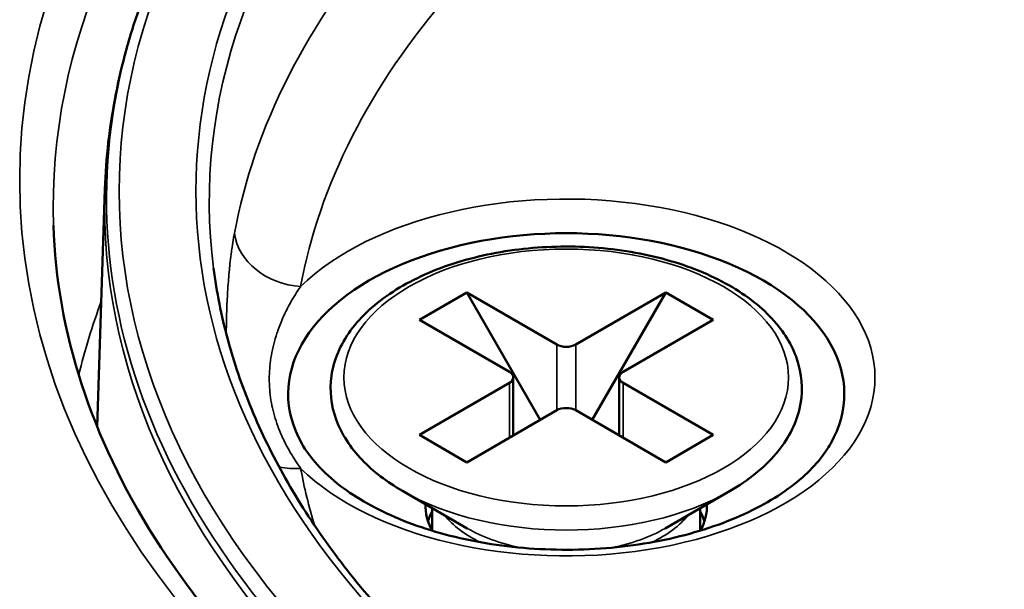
# Model space of a CAD drawing. Header units: millimetres. Extents: x 50 to 3176, y 50 to 2109.
# Tile 797 of 817: x 1904 to 1918, y 1785 to 1794. Entities that reach past the tile are written whole.
import ezdxf

# ---------------------------------------------------------------- set-up
doc = ezdxf.new("R2010")
doc.units = ezdxf.units.MM
doc.header["$LTSCALE"] = 10
doc.layers.add('Visible (ISO)', color=7, linetype='Continuous', lineweight=50)
doc.layers.add('Visible Narrow (ISO)', color=7, linetype='Continuous', lineweight=35)

msp = doc.modelspace()

# ---------------------------------------------------------------- linework, layer by layer
at = {"layer": 'Visible (ISO)'}
for p, q in [((1905.0727, 1791.2977), (1904.9589, 1787.7513)), ((1910.4732, 1789.7553), (1909.7661, 1789.3471)), ((1910.4732, 1789.7553), (1911.8167, 1788.9797)), ((1911.5692, 1787.857), (1910.4732, 1789.7553)), ((1913.443, 1789.7553), (1912.0995, 1788.9797)), ((1913.443, 1789.7553), (1912.347, 1787.857)), ((1914.1501, 1789.3471), (1913.443, 1789.7553)), ((1909.7661, 1789.3471), (1911.1096, 1788.5714)), ((1914.1501, 1789.3471), (1912.8066, 1788.5714)), ((1911.1682, 1787.6254), (1911.1682, 1788.4898)), ((1912.7481, 1787.6254), (1912.7481, 1788.4898)), ((1911.1096, 1788.4081), (1909.7661, 1787.6325)), ((1912.8066, 1788.4081), (1914.1501, 1787.6325)), ((1911.8167, 1787.9999), (1910.4732, 1787.2242)), ((1912.0995, 1787.9999), (1913.443, 1787.2242)), ((1910.4732, 1787.2242), (1909.7661, 1787.6325)), ((1914.1501, 1787.6325), (1913.443, 1787.2242)), ((1910.4818, 1786.2395), (1909.5125, 1786.799)), ((1913.4345, 1786.2395), (1914.4037, 1786.799)), ((1909.9581, 1786.2053), (1909.9581, 1786.5418)), ((1913.9581, 1786.2053), (1913.9581, 1786.5418))]:
    msp.add_line(p, q, dxfattribs=at)
for centre, major_axis, start_param, end_param in [((1911.9581, 1788.2448), (4.15, 0), 5.9694574, 9.7385058), ((1911.9581, 1789.0613), (-0.2, 0), 0.7853982, 2.3561945), ((1910.9682, 1788.4898), (0.2, 0), 5.4977871, 7.0685835), ((1912.9481, 1788.4898), (-0.2, 0), 5.4977871, 7.0685835), ((1911.9581, 1787.9182), (0.2, 0), 0.7853982, 2.3561945), ((1911.9581, 1786.571), (-2.1, 0), 6.2599343, 6.5889415), ((1911.9581, 1786.571), (2.1, 0), 5.9774291, 6.3064363), ((1911.9581, 1786.1219), (-2.1, 0), 5.9733407, 6.0969154), ((1911.9581, 1786.1219), (-2.1, 0), 5.9733407, 6.0969154), ((1911.9581, 1786.1219), (2.1, 0), 0.1862699, 0.3098446), ((1911.9581, 1786.1219), (2.1, 0), 0.1862699, 0.3098446)]:
    msp.add_ellipse(centre, major_axis=major_axis, ratio=0.5773503, start_param=start_param, end_param=end_param, dxfattribs=at)
for points, knots in [([(1905.8863, 1794.7454), (1905.7862, 1794.5216), (1905.6951, 1794.2961), (1905.5309, 1793.8423), (1905.458, 1793.6139), (1905.3305, 1793.155), (1905.276, 1792.9244), (1905.1857, 1792.4617), (1905.1499, 1792.2295), (1905.0971, 1791.7641), (1905.0802, 1791.531), (1905.0727, 1791.2977)], [3.67431056, 3.67431056, 3.67431056, 3.67431056, 3.72114315, 3.72114315, 3.76797574, 3.76797574, 3.81480833, 3.81480833, 3.86164093, 3.86164093, 3.90847352, 3.90847352, 3.90847352, 3.90847352]), ([(1904.3051, 1790.7573), (1904.3557, 1789.1771), (1904.8645, 1787.5968), (1906.7498, 1784.6294), (1908.0989, 1783.2408), (1911.4911, 1780.7875), (1913.521, 1779.7188), (1918.0718, 1777.9968), (1920.5917, 1777.3436), (1925.8693, 1776.5224), (1928.6265, 1776.3553), (1934.0946, 1776.5266), (1936.8046, 1776.8653), (1941.897, 1778.0119), (1944.2788, 1778.8192), (1948.4701, 1780.813), (1950.2795, 1781.9984), (1953.1547, 1784.6175), (1954.2169, 1786.05), (1955.3263, 1788.5878), (1955.5764, 1789.6721), (1955.6112, 1790.7573)], [2.3747118, 2.3747118, 2.3747118, 2.3747118, 2.7077624, 2.7077624, 3.0299061, 3.0299061, 3.3468137, 3.3468137, 3.6637379, 3.6637379, 3.981207, 3.981207, 4.2988326, 4.2988326, 4.6161451, 4.6161451, 4.9328917, 4.9328917, 5.250561, 5.250561, 5.4792698, 5.4792698, 5.4792698, 5.4792698]), ([(1914.4037, 1786.799), (1914.6779, 1786.9573), (1914.9109, 1787.1442), (1915.2621, 1787.5577), (1915.3832, 1787.784), (1915.4907, 1788.2383), (1915.4865, 1788.4635), (1915.3676, 1788.8964), (1915.2535, 1789.1034), (1914.9239, 1789.4955), (1914.7005, 1789.678), (1914.1672, 1789.9945), (1913.8547, 1790.1269), (1913.1775, 1790.3253), (1912.813, 1790.3915), (1912.0692, 1790.4524), (1911.69, 1790.4474), (1910.9526, 1790.3671), (1910.5947, 1790.2917), (1909.934, 1790.0763), (1909.6315, 1789.9361), (1909.1135, 1789.6004), (1908.8979, 1789.4049), (1908.5873, 1788.9791), (1908.4883, 1788.7497), (1908.4231, 1788.2958), (1908.4475, 1788.0739), (1908.603, 1787.6472), (1908.7361, 1787.4433), (1909.0774, 1787.0878), (1909.2802, 1786.9332), (1909.5125, 1786.799)], [1.5707963, 1.5707963, 1.5707963, 1.5707963, 1.9003933, 1.9003933, 2.2203833, 2.2203833, 2.5134642, 2.5134642, 2.808068, 2.808068, 3.127801, 3.127801, 3.4573338, 3.4573338, 3.7860591, 3.7860591, 4.1134969, 4.1134969, 4.4410388, 4.4410388, 4.7699974, 4.7699974, 5.0992042, 5.0992042, 5.4150759, 5.4150759, 5.7051835, 5.7051835, 6.0038834, 6.0038834, 6.2831853, 6.2831853, 6.2831853, 6.2831853]), ([(1906.6946, 1790.1187), (1906.7403, 1789.7648), (1906.8106, 1789.4119), (1907.0003, 1788.7098), (1907.1197, 1788.3606), (1907.4071, 1787.6682), (1907.575, 1787.325), (1907.9586, 1786.6466), (1908.1742, 1786.3114), (1908.6521, 1785.6514), (1908.9142, 1785.3266), (1909.1989, 1785.008)], [4.00137932, 4.00137932, 4.00137932, 4.00137932, 4.08176121, 4.08176121, 4.16214309, 4.16214309, 4.24252497, 4.24252497, 4.32290686, 4.32290686, 4.40328796, 4.40328796, 4.40328796, 4.40328796]), ([(1908.0107, 1787.5054), (1908.1298, 1787.2934), (1908.3229, 1787.0743), (1908.8287, 1786.6894), (1909.1257, 1786.5212), (1909.8076, 1786.2393), (1910.1927, 1786.1256), (1911.0148, 1785.9681), (1911.4523, 1785.9252), (1912.3319, 1785.9173), (1912.7738, 1785.9527), (1913.612, 1786.0975), (1914.0082, 1786.2066), (1914.7107, 1786.4815), (1915.0175, 1786.6467), (1915.5147, 1787.0063), (1915.7049, 1787.2001), (1915.8606, 1787.4293), (1915.8842, 1787.4675), (1915.9056, 1787.5054)], [4.2407187, 4.2407187, 4.2407187, 4.2407187, 4.5760998, 4.5760998, 4.8763217, 4.8763217, 5.1775099, 5.1775099, 5.4822562, 5.4822562, 5.7884646, 5.7884646, 6.093466, 6.093466, 6.3949873, 6.3949873, 6.6948418, 6.6948418, 6.7548556, 6.7548556, 6.7548556, 6.7548556])]:
    msp.add_open_spline(points, degree=3, knots=knots, dxfattribs=at)
at = {"layer": 'Visible Narrow (ISO)'}
for p, q in [((1911.8167, 1787.9999), (1911.8167, 1788.9797)), ((1912.0995, 1788.9797), (1912.0995, 1787.9999)), ((1911.1096, 1787.5916), (1911.1096, 1788.4081)), ((1912.8066, 1788.4081), (1912.8066, 1787.5916))]:
    msp.add_line(p, q, dxfattribs=at)
for centre, major_axis in [((1929.9581, 1791.4292), (-26.1573, 0)), ((1911.9581, 1788.4898), (-3.3172, 0))]:
    msp.add_ellipse(centre, major_axis=major_axis, ratio=0.5773503, dxfattribs=at)
for centre, major_axis, ratio, start_param, end_param in [((1929.9581, 1791.0316), (25.6575, 0), 0.5773503, 6.264668, 9.4432953), ((1929.9581, 1791.2659), (-24.6727, 0), 0.5773503, 5.7358405, 6.8305301), ((1929.9581, 1791.2659), (-23.5269, 0), 0.5773503, 5.8068874, 6.7594832), ((1929.9581, 1791.1196), (-23.328, 0), 0.5773503, 5.8068874, 6.3575738), ((1929.9581, 1789.2209), (-23.0836, 0), 0.5773503, 5.8182899, 6.1765675), ((1929.9581, 1791.157), (-24.8613, 0), 0.5773503, 6.0305051, 6.8305301), ((1929.9581, 1788.4898), (-22.0891, 0), 0.5773503, 5.8183005, 6.1765675), ((1929.9581, 1791.0316), (24.8897, 0), 0.5773503, 3.1230754, 6.3017026), ((1911.9581, 1788.4898), (4.6083, 0), 0.5773503, 3.6768828, 8.8894877), ((1907.9945, 1790.6634), (-0.9832, 0.1823), 0.8118603, 0.2540936, 1.72017), ((1929.9581, 1786.5195), (-25.5128, 0), 0.5773503, 6.0707146, 6.1466761), ((1907.9945, 1787.9491), (-0.9832, -0.1823), 0.8118603, 1.0914901, 1.4214223), ((1929.9581, 1788.4898), (-22.0891, 0), 0.5773503, 0.1066177, 0.1739121), ((1911.9581, 1788.211), (-3.4586, 0), 0.5773503, 0.7853982, 2.3561945), ((1911.9581, 1786.9186), (-2, 0), 0.5773503, 0.4310359, 0.872636), ((1911.9581, 1786.9186), (-2, 0), 0.5773503, 2.2689567, 2.7105568), ((1911.9581, 1787.0918), (2.0879, 0), 0.5773503, 3.9269908, 4.3809596), ((1911.9581, 1787.0918), (2.0879, 0), 0.5773503, 5.0438184, 5.4977871)]:
    msp.add_ellipse(centre, major_axis=major_axis, ratio=ratio, start_param=start_param, end_param=end_param, dxfattribs=at)
for points, knots in [([(1906.8846, 1789.1395), (1906.8846, 1789.1447), (1906.8846, 1789.1498), (1906.8847, 1789.1931), (1906.885, 1789.2316), (1906.8858, 1789.2917), (1906.8862, 1789.313), (1906.8875, 1789.3805), (1906.8887, 1789.4271), (1906.8912, 1789.4998), (1906.8921, 1789.5253), (1906.8951, 1789.5976), (1906.8973, 1789.6448), (1906.9009, 1789.7094), (1906.9018, 1789.7263), (1906.9049, 1789.7769), (1906.9071, 1789.811), (1906.9129, 1789.8936), (1906.9167, 1789.9426), (1906.9249, 1790.0374), (1906.9292, 1790.0832), (1906.9344, 1790.1336), (1906.9348, 1790.1378), (1906.9367, 1790.1554), (1906.9381, 1790.1689), (1906.9451, 1790.2323), (1906.9511, 1790.2827), (1906.9619, 1790.3649), (1906.9663, 1790.3968), (1906.978, 1790.4776), (1906.9858, 1790.5266), (1906.9979, 1790.5967), (1907.0017, 1790.618), (1907.0056, 1790.6392)], [0.49915683, 0.49915683, 0.49915683, 0.49915683, 0.50498732, 0.50498732, 0.54799284, 0.54799284, 0.57142857, 0.57142857, 0.62160624, 0.62160624, 0.6485155, 0.6485155, 0.69718386, 0.69718386, 0.71428571, 0.71428571, 0.74832993, 0.74832993, 0.79634937, 0.79634937, 0.84035416, 0.84035416, 0.8443688, 0.8443688, 0.85714286, 0.85714286, 0.90442106, 0.90442106, 0.93416785, 0.93416785, 0.97993727, 0.97993727, 0.99999996, 0.99999996, 0.99999996, 0.99999996]), ([(1907.9945, 1787.1326), (1907.9427, 1787.2065), (1907.8939, 1787.2817), (1907.8102, 1787.4236), (1907.7743, 1787.4901), (1907.7118, 1787.6194), (1907.6846, 1787.6821), (1907.6581, 1787.752), (1907.6558, 1787.7581), (1907.6347, 1787.8153), (1907.6178, 1787.867), (1907.5883, 1787.9701), (1907.5758, 1788.0216), (1907.5549, 1788.1249), (1907.5465, 1788.1768), (1907.5341, 1788.2807), (1907.53, 1788.3327), (1907.5269, 1788.4111), (1907.5264, 1788.4373), (1907.5264, 1788.516), (1907.5284, 1788.5687), (1907.5367, 1788.6751), (1907.543, 1788.7287), (1907.5599, 1788.8365), (1907.5704, 1788.8906), (1907.5959, 1788.9996), (1907.6109, 1789.0544), (1907.636, 1789.1349), (1907.6446, 1789.161), (1907.6777, 1789.2563), (1907.7051, 1789.3247), (1907.7677, 1789.464), (1907.8033, 1789.5347), (1907.8888, 1789.6877), (1907.94, 1789.7692), (1907.9945, 1789.8469)], [0, 0, 0, 0, 0.0923379, 0.0923379, 0.171169, 0.171169, 0.243087, 0.243087, 0.25, 0.25, 0.3073712, 0.3073712, 0.3631744, 0.3631744, 0.4183251, 0.4183251, 0.4728049, 0.4728049, 0.5, 0.5, 0.5543989, 0.5543989, 0.6095841, 0.6095841, 0.6653867, 0.6653867, 0.7224997, 0.7224997, 0.75, 0.75, 0.8236357, 0.8236357, 0.9028345, 0.9028345, 1, 1, 1, 1])]:
    msp.add_open_spline(points, degree=3, knots=knots, dxfattribs=at)

doc.saveas('drawing.dxf')
